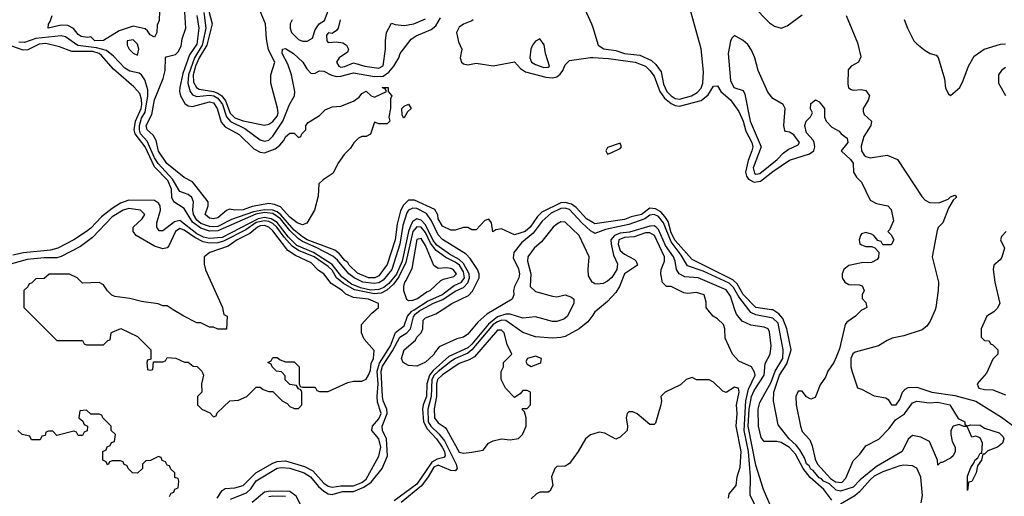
# Model space of a CAD drawing. Header units: inches. Extents: x 2380249 to 2585472, y 382747 to 546448.
# Tile 491 of 626: x 2537294 to 2541944, y 449119 to 451370. Entities that reach past the tile are written whole.
import ezdxf

# ---------------------------------------------------------------- set-up
doc = ezdxf.new("R2010")
doc.units = ezdxf.units.IN
doc.header["$MEASUREMENT"] = 0
for name, color, linetype in [('C5434', 7, 'Continuous'), ('C5435', 7, 'Continuous'), ('C5444', 7, 'Continuous'), ('C5445', 7, 'Continuous')]:
    doc.layers.add(name, color=color, linetype=linetype)

msp = doc.modelspace()

# ---------------------------------------------------------------- linework, layer by layer
at = {"layer": 'C5434', "color": 4}
for points, elevation in [([(2537324, 450000), (2537470, 449854), (2537590, 449854), (2537598, 449838), (2537610, 449834), (2537690, 449834), (2537710, 449854), (2537722, 449858), (2537726, 449890), (2537730, 449894), (2537771.1, 449911.1), (2537850, 449874), (2537914, 449810), (2537914, 449766), (2537898, 449762), (2537894, 449750), (2537898, 449718), (2537910, 449714), (2537922, 449718), (2537926, 449754), (2537970, 449754), (2537982, 449758), (2537990, 449774), (2538031.6, 449771.6), (2538072.7, 449752.7), (2538090, 449752), (2538112.7, 449732.7), (2538131.6, 449731.6), (2538154, 449710), (2538162, 449690), (2538152, 449650), (2538154, 449610), (2538134, 449590), (2538134, 449550), (2538154, 449530), (2538192.7, 449512.7), (2538210, 449494), (2538222, 449498), (2538227.3, 449512.7), (2538286, 449570), (2538327.3, 449572.7), (2538366, 449590), (2538410, 449634), (2538430, 449634), (2538443.6, 449623.6), (2538470, 449614), (2538490, 449614), (2538534, 449570), (2538556.9, 449556.9), (2538570, 449542), (2538590, 449534), (2538610, 449534), (2538626, 449550), (2538626, 449610), (2538622, 449622), (2538610, 449626), (2538602, 449642), (2538570, 449646), (2538548.4, 449668.4), (2538547.3, 449687.3), (2538530, 449706), (2538506, 449710), (2538486, 449730), (2538482, 449742), (2538466, 449750), (2538482, 449758), (2538490, 449774), (2538510, 449774), (2538523.6, 449763.6), (2538550, 449754), (2538590, 449754), (2538614, 449730), (2538614, 449650), (2538618, 449638), (2538630, 449634), (2538690, 449634), (2538698, 449618), (2538710, 449614), (2538750, 449614), (2538843.1, 449656.9), (2538870, 449662), (2538910, 449662), (2538930, 449672), (2538942, 449690), (2538950, 449714), (2538953.9, 449746.1), (2538965.2, 449770), (2538968, 449808), (2538920.4, 449860.4), (2538908, 449890), (2538908, 449930), (2538956.4, 449983.6), (2538976, 450000)], 32), ([(2538253.9, 450000), (2538258, 449978), (2538274, 449970), (2538270, 449908), (2538230, 449908), (2538210, 449918), (2538190, 449918), (2538150, 449938), (2538130, 449938), (2538069, 449969), (2538019, 450000)], 32), ([(2538226, 449110), (2538250, 449145.5), (2538264.1, 449155.9), (2538310, 449158.2), (2538350, 449170.2), (2538409.9, 449230.1), (2538490, 449274.7), (2538510, 449283.2), (2538550, 449285.4), (2538639, 449259), (2538678.4, 449238.4), (2538730, 449180.2), (2538750, 449166.5), (2538770, 449162), (2538810, 449168.1), (2538870, 449167.5), (2538910, 449183.7), (2538930, 449199.1), (2538990, 449308.2), (2538998.9, 449350), (2538990, 449389.4), (2538956.9, 449430), (2538959.6, 449450), (2538990, 449484.6), (2539001.4, 449510), (2538983.9, 449563.9), (2538981.8, 449590), (2538986.4, 449650), (2538982.1, 449710), (2538993.3, 449746.7), (2539044.9, 449830), (2539068.3, 449891.7), (2539110, 449923.7), (2539126.2, 449970), (2539146.4, 449993.6), (2539156.5, 450000)], 28), ([(2538290, 449105.5), (2538364.7, 449135.3), (2538385.4, 449154.6), (2538410, 449191.2), (2538510, 449250.9), (2538530, 449254.2), (2538570, 449250.9), (2538637, 449230), (2538667.9, 449210), (2538704.9, 449164.9), (2538730, 449142.8), (2538750, 449130.2), (2538770, 449127.1), (2538819.2, 449140.8), (2538870, 449141.5), (2538918.8, 449161.2), (2538954.1, 449185.9), (2539005.3, 449250), (2539030.9, 449310), (2539026.2, 449390), (2539007.9, 449430), (2539005.7, 449450), (2539029.3, 449510), (2539027.9, 449530), (2539010.5, 449570), (2539007, 449590), (2539001.2, 449710), (2539007.3, 449732.7), (2539054.6, 449805.4), (2539089, 449870), (2539122.4, 449890), (2539139.5, 449910), (2539153.3, 449966.7), (2539161.4, 449978.6), (2539183.3, 449996.7), (2539189.5, 450000)], 24), ([(2539895.7, 450000), (2539880.7, 449970), (2539864.4, 449955.6), (2539830, 449943.7), (2539810, 449944.5), (2539730, 449966), (2539670, 449960.5), (2539610, 449978.9), (2539590, 449979.6), (2539550, 449965.7), (2539507.6, 449932.4), (2539430, 449836.7), (2539410, 449820.5), (2539320.9, 449779.1), (2539247.1, 449712.9), (2539229.4, 449690.6), (2539217.1, 449650), (2539215.4, 449590), (2539199.5, 449550), (2539196.6, 449530), (2539201.2, 449470), (2539218, 449438), (2539261.7, 449390), (2539289.3, 449350), (2539299.7, 449330), (2539303.1, 449310), (2539297.4, 449302.6), (2539265.9, 449294.1), (2539240.1, 449279.9), (2539170, 449175.4), (2539062.9, 449097.1)], 24), ([(2540000, 449974.7), (2539977.7, 449942.3), (2539936.3, 449910), (2539870, 449874), (2539850, 449868.2), (2539810, 449865.1), (2539730, 449871.6), (2539670, 449893), (2539590, 449948.7), (2539570, 449949.8), (2539550, 449943), (2539530, 449929.8), (2539430, 449810.5), (2539410, 449794.7), (2539351.8, 449770), (2539330, 449754.8), (2539270, 449707.7), (2539251.6, 449690), (2539240.9, 449670), (2539236.8, 449590), (2539221.1, 449530), (2539223.6, 449470), (2539235.2, 449450), (2539274.1, 449414.1), (2539299.9, 449379.9), (2539356, 449270), (2539360.7, 449250), (2539350, 449239.3), (2539330, 449240.7), (2539270, 449265.8), (2539250, 449256.2), (2539223.7, 449210), (2539192.1, 449167.9), (2539096, 449090)], 28), ([(2539535, 450000), (2539500.4, 449979.6), (2539458.3, 449941.7), (2539410, 449884.7), (2539390.4, 449870), (2539358, 449862), (2539275.5, 449824.5), (2539256.9, 449803.1), (2539250, 449787.8), (2539210, 449752.3), (2539170, 449733.2), (2539130, 449736), (2539105.2, 449750), (2539097, 449770), (2539102.6, 449790), (2539110, 449810.3), (2539163.6, 449856.4), (2539168.8, 449870), (2539189.9, 449890.1), (2539197.2, 449910), (2539199.2, 449950), (2539210, 449961.5), (2539259.8, 449980.2), (2539289.6, 450000)], 16), ([(2538002, 449118), (2538010, 449134), (2538022, 449138), (2538027.3, 449152.7), (2538042, 449158), (2538046, 449190), (2538042, 449202), (2538027.3, 449207.3), (2538026, 449230), (2538007.3, 449247.3), (2538002, 449262), (2537990, 449266), (2537982, 449282), (2537967.3, 449287.3), (2537962, 449302), (2537950, 449306), (2537911.6, 449288.4), (2537890, 449286), (2537874, 449270), (2537874, 449250), (2537850, 449228), (2537826, 449230), (2537806, 449250), (2537802, 449262), (2537786, 449270), (2537782, 449282), (2537770, 449286), (2537730, 449286), (2537718, 449282), (2537714, 449270), (2537708, 449268), (2537702, 449282), (2537686, 449290), (2537686, 449330), (2537702, 449338), (2537707.3, 449352.7), (2537722, 449358), (2537727.3, 449372.7), (2537742, 449378), (2537746, 449410), (2537726, 449430), (2537726, 449450), (2537686, 449490), (2537682, 449502), (2537670, 449506), (2537630, 449506), (2537610, 449526), (2537578, 449522), (2537574, 449490), (2537592.7, 449472.7), (2537598, 449458), (2537614, 449450), (2537612.7, 449427.3), (2537598, 449422), (2537590, 449406), (2537570, 449406), (2537562, 449422), (2537550, 449426), (2537470, 449406), (2537450, 449426), (2537430, 449426), (2537418, 449422), (2537414, 449406), (2537398, 449402), (2537390, 449386), (2537350, 449386), (2537342, 449402), (2537306, 449410), (2537286, 449430)], 32), ([(2540000, 449412.1), (2539990, 449409), (2539966, 449390), (2539931, 449330), (2539890, 449274), (2539870, 449261.2), (2539830, 449259), (2539821, 449250), (2539806, 449210), (2539811.1, 449168.9), (2539796.9, 449143.1), (2539790, 449138), (2539750, 449138), (2539734, 449130), (2539710, 449106)], 32), ([(2538630, 449060.4), (2538598.9, 449118.9), (2538570, 449142), (2538477.2, 449142.8), (2538450, 449137.8), (2538392.2, 449090)], 24), ([(2538550, 449117), (2538490, 449119.1), (2538470, 449115.5)], 28)]:
    msp.add_lwpolyline(points, dxfattribs=dict(at, elevation=elevation))
at = {"layer": 'C5434', "color": 4, "elevation": 32}
for points in [[(2539570, 449903.7), (2539550, 449902.9), (2539442, 449778), (2539417.1, 449762.9), (2539370, 449746), (2539290, 449692.3), (2539267.2, 449670), (2539262.5, 449650), (2539262.5, 449590), (2539251.7, 449531.7), (2539252.4, 449490), (2539270, 449464.9), (2539303.1, 449443.1), (2539311.8, 449431.8), (2539370, 449327.3), (2539390, 449322.8), (2539430, 449326.8), (2539483.1, 449336.9), (2539508, 449370), (2539530, 449381), (2539570, 449390.8), (2539610, 449384.7), (2539648.9, 449391.1), (2539668, 449410), (2539686, 449450), (2539686, 449490), (2539678, 449518), (2539666, 449530), (2539670, 449534), (2539690, 449534), (2539706, 449550), (2539706, 449610), (2539690, 449618), (2539670, 449618), (2539656.9, 449603.1), (2539630, 449586), (2539588.7, 449630), (2539568, 449670), (2539568.4, 449708.4), (2539578, 449730), (2539578, 449750), (2539618, 449790), (2539596, 449836), (2539582, 449890)], [(2539730, 449781.2), (2539692, 449770), (2539684.7, 449755.3), (2539690, 449742), (2539710, 449731.3), (2539750, 449746.8), (2539755.3, 449750), (2539758, 449770)]]:
    msp.add_lwpolyline(points, close=True, dxfattribs=at)
at = {"layer": 'C5435', "color": 4}
for points, elevation in [([(2539941.6, 451470), (2539994.6, 451350), (2540000, 451332.9)], 16), ([(2537954.8, 451410), (2537953.4, 451366.6), (2537943.6, 451343.6), (2537942, 451310), (2537930, 451288), (2537910, 451298), (2537898, 451318), (2537886.6, 451326.6), (2537830, 451338.7), (2537763, 451317), (2537690, 451272), (2537648.7, 451270), (2537630, 451288.7), (2537614.4, 451285.6), (2537584, 451290), (2537570, 451299.3), (2537548.4, 451328.4), (2537522, 451342), (2537490, 451344.7), (2537428.7, 451330), (2537429.3, 451349.3), (2537438, 451362), (2537446.6, 451390)], 8), ([(2538131.3, 451390), (2538139.5, 451330), (2538130, 451254), (2538095.6, 451204.4), (2538064, 451116), (2538050.3, 451050.3), (2538048.2, 451030), (2538053.7, 451010), (2538074.4, 450974.4), (2538090, 450963), (2538110, 450959.5), (2538190, 450982.6), (2538210, 450977.4), (2538226, 450950), (2538245.3, 450885.3), (2538263.6, 450863.6), (2538330, 450827.7), (2538399.9, 450759.9), (2538430, 450744.7), (2538450, 450741), (2538500.1, 450759.9), (2538522, 450778), (2538541.2, 450798.8), (2538550, 450816), (2538570, 450834), (2538590, 450834), (2538610, 450814), (2538622, 450818), (2538626, 450830), (2538646, 450850), (2538646, 450870), (2538656.4, 450883.6), (2538710, 450918), (2538736.5, 450943.5), (2538770, 450958), (2538810, 450962), (2538870, 450984.7), (2538896.5, 451003.5), (2538910, 451022), (2538930, 451032), (2538954, 451010), (2538970, 451004.7), (2539026, 451030), (2539022, 451042), (2539006, 451050), (2539034, 451050), (2539034, 451030), (2539052, 451010), (2539044.7, 450995.3), (2539044.7, 450950), (2539038, 450910), (2539042, 450890), (2539030, 450878), (2538990, 450878), (2538970, 450886), (2538950.7, 450829.3), (2538930, 450818), (2538910, 450818), (2538894, 450810), (2538871.6, 450788.4), (2538856.9, 450763.1), (2538826.4, 450733.6), (2538796, 450690), (2538774.4, 450645.6), (2538726.4, 450613.6), (2538706, 450594), (2538703.6, 450536.4), (2538686, 450470), (2538650, 450409.2), (2538630, 450401.2), (2538604, 450410), (2538570, 450437), (2538525.3, 450485.3), (2538497.7, 450497.7), (2538470, 450501.3), (2538392.5, 450487.5), (2538350, 450472), (2538309.7, 450469.7), (2538285.4, 450474.6), (2538270, 450469.2), (2538230, 450433.2), (2538210, 450429.7), (2538190, 450432.3), (2538169.6, 450450), (2538183.6, 450490), (2538184.5, 450510), (2538110, 450604), (2538070, 450624), (2537988.4, 450690), (2537950, 450749.4), (2537938.6, 450798.6), (2537923.8, 450823.8), (2537896.2, 450850), (2537892, 450870), (2537918.7, 450921.3), (2537930, 450990.8), (2537972.3, 451092.3), (2537980.7, 451130), (2537982, 451190), (2537985.2, 451194.8), (2538030, 451205.5), (2538042, 451218), (2538055.8, 451244.2), (2538060.8, 451279.2), (2538078, 451330), (2538074.2, 451405.8)], 8), ([(2538187.8, 451410), (2538202.2, 451350), (2538178.1, 451250), (2538140.9, 451190), (2538123.9, 451150), (2538113.8, 451110), (2538115.4, 451075.4), (2538128.9, 451048.9), (2538141.3, 451041.3), (2538210, 451030.7), (2538230, 451023.4), (2538247.9, 451010), (2538266.2, 450986.2), (2538288.4, 450928.4), (2538310, 450905.9), (2538350, 450891.8), (2538450, 450872), (2538470, 450875.8), (2538490, 450888.7), (2538510, 450914.8), (2538514.5, 450930), (2538512.1, 450952.1), (2538480.7, 451070), (2538479.5, 451110), (2538498.4, 451170), (2538468.3, 451228.3), (2538459.4, 451279.4), (2538454.3, 451350), (2538429, 451410)], 16), ([(2538580.7, 451370), (2538570.7, 451350), (2538570.6, 451330), (2538577.3, 451310), (2538610, 451276.3), (2538630, 451268), (2538652.1, 451267.9), (2538677.5, 451282.5), (2538690, 451322), (2538708, 451350), (2538733.2, 451366.8), (2538750, 451412)], 16), ([(2538164.2, 451404.2), (2538173.2, 451330), (2538155.4, 451250), (2538119.6, 451190), (2538091.2, 451110), (2538088.7, 451070), (2538092, 451052), (2538098.6, 451030), (2538110, 451014.6), (2538130, 451006.5), (2538190, 451013.7), (2538210.4, 451010.4), (2538230, 450999.5), (2538251.2, 450970), (2538271, 450911), (2538289.6, 450889.6), (2538356.7, 450856.7), (2538430, 450802.8), (2538450, 450795.5), (2538470, 450800.2), (2538490, 450819.5), (2538536.2, 450890), (2538568.3, 450970), (2538592.1, 451010), (2538592.9, 451030), (2538578, 451110), (2538560.4, 451160.4), (2538534, 451210), (2538535.3, 451230), (2538550, 451234.4), (2538587.7, 451210), (2538630.4, 451170), (2538650, 451137.3), (2538670, 451115.5), (2538690, 451118), (2538710, 451128), (2538730, 451126), (2538767.1, 451107.1), (2538790, 451102), (2538810, 451102.8), (2538870, 451119.3), (2538970, 451101), (2539010, 451103.8), (2539037.9, 451122.1), (2539060.4, 451150), (2539084.7, 451190), (2539090, 451211), (2539142, 451278), (2539166.3, 451293.7), (2539237, 451323), (2539258.8, 451341.2), (2539281.5, 451378.5)], 12), ([(2538806.8, 451370), (2538797.3, 451330), (2538790, 451319), (2538770, 451304), (2538752.7, 451307.3), (2538743.6, 451296.4), (2538744.7, 451270), (2538750, 451262), (2538790, 451265.5), (2538819.9, 451259.9), (2538837.3, 451250), (2538847.3, 451230), (2538842.8, 451217.2), (2538802, 451190), (2538790.6, 451170), (2538800.7, 451150), (2538810, 451146.3), (2538830, 451149), (2538870, 451166.4), (2538924.7, 451150), (2538990, 451141.3), (2539010, 451152), (2539022, 451230), (2539020.9, 451270), (2539026, 451310), (2539050, 451354), (2539067.3, 451347.3), (2539110, 451342.6), (2539155.3, 451350), (2539210, 451374)], 16), ([(2539436, 451370), (2539430, 451364), (2539390, 451349.4), (2539370, 451335.1), (2539357.1, 451310), (2539365.7, 451265.7), (2539382, 451230), (2539373.4, 451190), (2539380.5, 451170), (2539390, 451161.6), (2539410, 451157.1), (2539450, 451164.9), (2539530, 451152.4), (2539630, 451170.8), (2539659.4, 451139.4), (2539683.2, 451123.2), (2539778.7, 451098.7), (2539810, 451094.9), (2539830, 451100.3), (2539847, 451113), (2539859.7, 451130), (2539870, 451157.3), (2539890, 451176.4), (2539990, 451191.6), (2540000, 451191)], 12), ([(2540000, 450411.8), (2539970, 450428.6), (2539922.5, 450482.5), (2539899.2, 450499.2), (2539870, 450506.8), (2539850, 450505), (2539759.7, 450460.3), (2539739.1, 450440.9), (2539704.4, 450390), (2539680.5, 450370), (2539630, 450353.2), (2539570, 450382), (2539542, 450378), (2539528.4, 450368.4), (2539522, 450410), (2539510, 450428), (2539490, 450422), (2539450, 450378), (2539430, 450378), (2539410, 450388), (2539390, 450388.7), (2539350, 450375.3), (2539330, 450375.3), (2539290, 450394), (2539270, 450429), (2539267.9, 450447.9), (2539253.8, 450473.8), (2539158, 450518), (2539130, 450517), (2539105.9, 450494.1), (2539092.3, 450467.7), (2539076.5, 450403.5), (2539067, 450330), (2539030, 450213.2), (2538990, 450160.7), (2538970.8, 450150), (2538942, 450150), (2538890, 450172), (2538850, 450209.7), (2538842.9, 450222.9), (2538830, 450231.8), (2538803.9, 450263.9), (2538781.6, 450281.6), (2538651.6, 450330), (2538630, 450343.7), (2538590, 450375.4), (2538527.9, 450447.9), (2538510, 450461.8), (2538490, 450469.6), (2538450, 450472), (2538398, 450462), (2538293.7, 450426.3), (2538230, 450393.4), (2538210.7, 450390.7), (2538190, 450392.8), (2538150, 450406.8), (2538130, 450422.3), (2538114.6, 450450), (2538111, 450470), (2538114.3, 450510), (2538107.6, 450530), (2538090, 450543.5), (2538050, 450558), (2538016.3, 450616.3), (2537947.7, 450690), (2537930, 450718), (2537895.6, 450795.6), (2537865, 450830), (2537859.6, 450850), (2537860.2, 450870), (2537870, 450904.6), (2537886.2, 450933.8), (2537899, 451010), (2537898.4, 451038.4), (2537885.1, 451085.1), (2537870, 451108.7), (2537858, 451118), (2537813.7, 451126.3), (2537790, 451140.5), (2537737.4, 451197.4), (2537704.4, 451224.4), (2537657.5, 451237.5), (2537568.2, 451248.2), (2537510, 451289.7), (2537490, 451293.1), (2537370, 451281.8), (2537317.1, 451262.9), (2537290, 451264.5)], 12), ([(2539289.6, 450000), (2539334.7, 450030), (2539413, 450067), (2539431.7, 450088.3), (2539463.2, 450150), (2539463.9, 450170), (2539456.5, 450190), (2539421.3, 450241.3), (2539401.7, 450261.7), (2539290, 450331.7), (2539270, 450353.1), (2539239.2, 450419.2), (2539215.1, 450455.1), (2539170, 450478.6), (2539150, 450479.5), (2539130.6, 450469.4), (2539121.7, 450458.3), (2539102.7, 450397.3), (2539088.9, 450310), (2539051, 450190), (2539010, 450139.3), (2538990, 450127.4), (2538970, 450123), (2538914.7, 450130), (2538874.2, 450150), (2538848.6, 450170), (2538794.7, 450234.7), (2538772.7, 450252.7), (2538694.3, 450294.3), (2538630, 450321.4), (2538610, 450335.2), (2538570, 450373.6), (2538526.4, 450430), (2538490, 450454.5), (2538450, 450458.7), (2538409.5, 450450.5), (2538230, 450372.4), (2538190, 450370.9), (2538150, 450384.5), (2538110, 450412.8), (2538070, 450478.3), (2538021.7, 450510), (2538013.1, 450530), (2538010.6, 450570), (2537993.7, 450610), (2537930, 450674.8), (2537886.1, 450770), (2537839, 450830), (2537835.3, 450850), (2537840.8, 450890), (2537867.9, 450950), (2537871, 450970), (2537870, 450993.2), (2537860.6, 451020.6), (2537832.7, 451052.7), (2537737, 451137), (2537680.7, 451200.7), (2537669.7, 451210), (2537638.9, 451218.9), (2537539.7, 451219.7), (2537482.5, 451242.5), (2537417.4, 451257.4), (2537385.5, 451254.5), (2537332.3, 451227.7), (2537310, 451226.2), (2537203.2, 451263.2)], 16), ([(2539156.5, 450000), (2539219.8, 450040.2), (2539286.9, 450070), (2539345.5, 450114.5), (2539380.4, 450130), (2539394.9, 450150), (2539390, 450178.9), (2539370.3, 450210.3), (2539350, 450225.2), (2539306.1, 450246.1), (2539260.3, 450280.3), (2539234.6, 450314.6), (2539210, 450365.3), (2539190, 450389.8), (2539170, 450391.8), (2539150, 450369.7), (2539117.6, 450222.4), (2539085.2, 450154.8), (2539058.7, 450121.3), (2539027.5, 450092.5), (2539001.2, 450078.8), (2538970, 450074.9), (2538874.4, 450094.4), (2538823.7, 450123.7), (2538790.7, 450150.7), (2538770, 450187.1), (2538750, 450203.4), (2538684.4, 450250), (2538610, 450279.6), (2538580.3, 450300.3), (2538542.3, 450342.3), (2538507.7, 450390), (2538490, 450407.1), (2538470, 450416.6), (2538450, 450420.1), (2538410, 450411.4), (2538362.1, 450377.9), (2538256.7, 450323.3), (2538230, 450316.4), (2538190, 450314.5), (2538160.3, 450320.3), (2538120.4, 450340.4), (2538070, 450376.2), (2538050, 450383.1), (2538030, 450369.5), (2537999, 450301), (2537990, 450292), (2537970, 450287.6), (2537930, 450299.7), (2537843.7, 450350), (2537829.5, 450370), (2537829.5, 450390), (2537872.3, 450430), (2537885.2, 450450), (2537864, 450470), (2537810, 450478.2), (2537782.4, 450470), (2537730, 450438), (2537638.3, 450341.7), (2537581.2, 450298.8), (2537490, 450251.9), (2537470, 450245.8), (2537410, 450245.7), (2537330, 450237), (2537250, 450214.6)], 28), ([(2539189.5, 450000), (2539248.4, 450031.6), (2539291.5, 450048.5), (2539350, 450087.3), (2539390, 450104.8), (2539410, 450126.7), (2539418.1, 450150), (2539416.9, 450170), (2539390, 450218.6), (2539370, 450237.6), (2539323.1, 450263.1), (2539264.3, 450304.3), (2539246.8, 450326.8), (2539210, 450401.5), (2539190, 450423.7), (2539170, 450429.8), (2539150, 450417.2), (2539140.9, 450399.1), (2539129.7, 450370), (2539100.5, 450230), (2539072.7, 450167.3), (2539036.8, 450123.2), (2539014.4, 450105.6), (2538990, 450095.3), (2538950, 450093), (2538902.8, 450102.8), (2538860.9, 450120.9), (2538815.3, 450155.3), (2538770, 450213.8), (2538682, 450270), (2538603.4, 450303.4), (2538562.8, 450342.8), (2538510, 450411.2), (2538481.5, 450430), (2538450, 450434.9), (2538420.7, 450430), (2538250, 450341.3), (2538190, 450335.7), (2538162, 450342), (2538130, 450357.9), (2538050, 450421), (2538024.4, 450415.6), (2537970, 450372), (2537952.7, 450372.7), (2537940.9, 450390), (2537941.3, 450410), (2537958.7, 450470), (2537957, 450490), (2537950, 450503.5), (2537930, 450516), (2537810, 450517.2), (2537770, 450503.8), (2537730, 450478.2), (2537681, 450439), (2537630, 450385.1), (2537610.1, 450369.9), (2537550, 450329.7), (2537473.4, 450290), (2537438.9, 450281.1), (2537311.8, 450268.2), (2537261.8, 450258.2)], 24), ([(2540000, 450366.5), (2539990, 450372.7), (2539949.1, 450410), (2539890, 450473.1), (2539870, 450480.2), (2539850, 450478.2), (2539804.5, 450455.5), (2539761.7, 450418.3), (2539718.6, 450361.4), (2539663.5, 450316.5), (2539628.1, 450270), (2539624.8, 450244.8), (2539650, 450193.7), (2539654.3, 450170), (2539651.5, 450150), (2539630.9, 450110), (2539626.2, 450090), (2539627.9, 450070), (2539619.5, 450050), (2539535, 450000)], 16), ([(2538976, 450000), (2538988, 450010), (2538988, 450030), (2538942, 450050), (2538870, 450058.4), (2538833.5, 450073.5), (2538817, 450090), (2538764.2, 450124.2), (2538730, 450169.4), (2538704.4, 450184.4), (2538670, 450221.6), (2538595.8, 450255.8), (2538560.4, 450280.4), (2538490, 450372.1), (2538471, 450390), (2538450, 450397), (2538430, 450396), (2538417, 450390), (2538380.6, 450359.4), (2538320.4, 450330), (2538279.3, 450300.7), (2538192, 450270), (2538164.7, 450250), (2538165.4, 450214.6), (2538171.6, 450188.4), (2538252, 450010), (2538253.9, 450000)], 32), ([(2540000, 450128.7), (2539998, 450130), (2539980.4, 450160.4), (2539978, 450190), (2539982.9, 450250), (2539936.4, 450350), (2539870, 450414), (2539850, 450415.1), (2539830, 450404.5), (2539813.4, 450390), (2539758.8, 450321.2), (2539723.7, 450290), (2539694, 450250), (2539692, 450230), (2539707.8, 450170), (2539704.9, 450110), (2539730, 450086), (2539810, 450064), (2539830, 450061), (2539870, 450070.8), (2539899.8, 450059.8), (2539911, 450050), (2539910.8, 450030), (2539895.7, 450000)], 24), ([(2538019, 450000), (2537990, 450018), (2537970, 450018), (2537948.4, 450028.4), (2537870, 450038), (2537813.6, 450053.6), (2537743.1, 450063.1), (2537728.7, 450068.7), (2537708.7, 450088.7), (2537690, 450118), (2537670, 450128), (2537590, 450126), (2537566, 450150), (2537530, 450168), (2537432.7, 450167.3), (2537410, 450148), (2537370, 450146), (2537350, 450126), (2537338, 450122), (2537332.7, 450107.3), (2537314, 450090), (2537314, 450010), (2537324, 450000)], 32)]:
    msp.add_lwpolyline(points, dxfattribs=dict(at, elevation=elevation))
for points, elevation in [([(2537830, 451275.1), (2537801, 451270), (2537801, 451250), (2537811.3, 451230), (2537830, 451211.3), (2537850, 451202), (2537856, 451230), (2537850, 451254)], 12), ([(2539750, 451279), (2539730, 451269.2), (2539716.3, 451250), (2539708.2, 451230), (2539703.8, 451190), (2539710.8, 451170), (2539730, 451158), (2539770, 451144.2), (2539790, 451146), (2539796, 451150), (2539777.6, 451210), (2539771.3, 451251.3)], 16), ([(2539106, 450906), (2539100.4, 450920.4), (2539098, 450950), (2539110, 450962), (2539130, 450971.3), (2539142, 450950), (2539124.7, 450935.3), (2539110, 450906)], 8), ([(2539190, 450336.2), (2539170, 450332.3), (2539145.4, 450194.6), (2539119.9, 450140.1), (2539110.8, 450130), (2539106.8, 450110), (2539106, 450090), (2539121, 450050), (2539130, 450042.8), (2539150, 450045.5), (2539170, 450050.7), (2539216.3, 450083.7), (2539232.7, 450090), (2539282.7, 450137.3), (2539295.5, 450144.5), (2539343.9, 450156.1), (2539356.3, 450170), (2539340.9, 450190), (2539330, 450195.4), (2539310, 450198.4), (2539270, 450194), (2539250, 450208.7), (2539210, 450303.7)], 32)]:
    msp.add_lwpolyline(points, close=True, dxfattribs=dict(at, elevation=elevation))
at = {"layer": 'C5444', "color": 4}
for points, elevation in [([(2540022.8, 450000), (2540010.6, 449990), (2540000, 449974.7)], 28), ([(2540777, 449057), (2540744.4, 449124.4), (2540744.5, 449210), (2540735.9, 449330), (2540714.6, 449430), (2540722.5, 449570), (2540735.6, 449624.4), (2540766.6, 449690), (2540764.9, 449704.9), (2540749.7, 449729.7), (2540690, 449756.2), (2540660.9, 449790), (2540626.3, 449866.3), (2540623.7, 449910), (2540618, 449930), (2540590, 449957), (2540569.2, 449970), (2540543.8, 450000)], 28), ([(2540840.7, 449070), (2540807, 449150), (2540770, 449266), (2540734.3, 449450), (2540738.7, 449530), (2540750.4, 449589.6), (2540762, 449618), (2540809, 449690), (2540814, 449746), (2540837.4, 449790), (2540842.2, 449830), (2540834.7, 449894.7), (2540829.4, 449910), (2540810, 449917.2), (2540746.8, 449926.8), (2540705.2, 449945.2), (2540678.5, 449978.5), (2540671.3, 450000)], 24), ([(2541130, 449099.6), (2541090.8, 449150), (2541027, 449207), (2540994.7, 449250), (2540957.3, 449317.3), (2540930, 449349), (2540890, 449372.8), (2540870, 449377.2), (2540810, 449376.9), (2540796.3, 449396.3), (2540782.5, 449450), (2540782, 449530), (2540790, 449561.3), (2540842.6, 449657.4), (2540862.4, 449710), (2540898.4, 449770), (2540900.2, 449810), (2540876, 449936), (2540850, 449959.9), (2540770, 449976.3), (2540747.1, 449987.1), (2540737.3, 450000)], 16), ([(2541274, 450000), (2541270, 449998), (2541241, 449970), (2541199.5, 449940.5), (2541192.4, 449930), (2541164.8, 449815.2), (2541150, 449775.3), (2541138.8, 449750), (2541110.8, 449710), (2541099.1, 449680.9), (2541074.8, 449645.2), (2541050, 449586), (2541030, 449578), (2541009.2, 449589.2), (2540990, 449615.3), (2540970, 449615.3), (2540958.8, 449590), (2540961, 449550), (2540980.7, 449450), (2540990, 449424.7), (2541025.4, 449385.4), (2541036.9, 449356.9), (2541050, 449294), (2541061, 449270), (2541123.1, 449203.1), (2541147.3, 449187.3), (2541175.9, 449184.1), (2541196.2, 449203.8), (2541230, 449286.8), (2541262, 449318), (2541290, 449357.3), (2541352, 449388), (2541400.5, 449439.5), (2541430, 449479.3), (2541472.2, 449507.8), (2541510, 449560.5), (2541530, 449568.2), (2541590, 449560.3), (2541630, 449563.1), (2541686, 449550), (2541726, 449486), (2541758, 449470), (2541758, 449458), (2541770, 449452), (2541784, 449456), (2541830, 449454), (2541850, 449441), (2541919.1, 449419.1), (2541938.8, 449398.8), (2541941, 449390), (2541934.8, 449370), (2541911.3, 449350), (2541866.8, 449333.2), (2541850, 449318), (2541842, 449318), (2541836, 449290), (2541818, 449262), (2541810.8, 449230), (2541790, 449188), (2541774, 449186), (2541770, 449146), (2541770, 449214), (2541786, 449254), (2541802, 449278), (2541804, 449290), (2541819.3, 449300.7), (2541830, 449322), (2541838, 449322), (2541841.2, 449370), (2541830, 449395.3), (2541810, 449402), (2541790, 449398), (2541768, 449448), (2541752, 449448), (2541730, 449458), (2541702, 449450), (2541691.3, 449430), (2541691, 449410), (2541698, 449378), (2541712, 449350), (2541712, 449330), (2541702, 449310), (2541690, 449298), (2541650, 449278), (2541642, 449278), (2541630, 449266), (2541628, 449290), (2541590, 449378), (2541550, 449398), (2541510, 449406), (2541490, 449388), (2541461, 449330), (2541340.6, 449259.4), (2541263.7, 449196.3), (2541230, 449161.1), (2541170, 449143.6), (2541150, 449147.8), (2541117.7, 449177.7), (2541090, 449189.8), (2541081.3, 449201.3), (2541070, 449205.7), (2541040.7, 449240.7), (2541030, 449246.3), (2541022.2, 449262.2), (2541010, 449272.3), (2540999.8, 449299.8), (2540977.8, 449337.8), (2540960.6, 449360.6), (2540928.3, 449390), (2540875.5, 449455.5), (2540853.6, 449570), (2540856, 449610), (2540882.3, 449690), (2540916.3, 449743.7), (2540937.6, 449810), (2540917, 449910), (2540898.3, 449958.3), (2540879.8, 449979.8), (2540850, 449999.3), (2540845, 450000)], 12), ([(2541616.8, 450000), (2541594, 449946), (2541577.8, 449922.2), (2541555.8, 449904.2), (2541470, 449877.2), (2541414.7, 449865.3), (2541390, 449855.1), (2541350.4, 449829.6), (2541239.9, 449800.1), (2541228.9, 449791.1), (2541219.5, 449770), (2541219.6, 449730), (2541226, 449706), (2541250.7, 449630.7), (2541270, 449624.9), (2541330, 449592.4), (2541383.8, 449583.8), (2541396.1, 449576.1), (2541410.9, 449550.9), (2541432.7, 449550), (2541450, 449576), (2541462.9, 449610), (2541475.6, 449624.4), (2541490, 449632.4), (2541530, 449633.7), (2541601, 449610), (2541710, 449595.4), (2541810, 449567.2), (2541930, 449491.8), (2541990, 449448)], 16), ([(2541904, 450000), (2541894, 449990), (2541862, 449970), (2541834, 449910), (2541834, 449870), (2541850, 449854), (2541872.7, 449852.7), (2541878, 449838), (2541890, 449834), (2541914, 449810), (2541914, 449790), (2541890, 449766), (2541859.8, 449700.2), (2541816, 449650), (2541822.8, 449630), (2541850, 449622.4), (2541890, 449621), (2541950, 449598)], 24), ([(2540641.2, 449110), (2540645.2, 449130), (2540677.2, 449170), (2540682.7, 449210), (2540696.6, 449256.6), (2540700.5, 449330), (2540678, 449450), (2540683, 449510), (2540678.4, 449550), (2540691.2, 449611.2), (2540688.9, 449628.9), (2540686, 449630), (2540670, 449634), (2540630, 449609), (2540614.6, 449614.6), (2540570, 449658), (2540550, 449668), (2540490, 449668), (2540470, 449679), (2540442, 449670), (2540415.3, 449644.7), (2540342, 449610), (2540322, 449590), (2540324.7, 449570), (2540321, 449550), (2540296, 449464), (2540290, 449458), (2540270, 449458), (2540210, 449508.7), (2540190, 449518), (2540170, 449518), (2540162, 449510), (2540158, 449490), (2540164.7, 449450), (2540162, 449430), (2540130, 449398), (2540110, 449388), (2540057.2, 449417.2), (2540030, 449421.2), (2540000, 449412.1)], 32), ([(2541551.7, 449088.3), (2541557.3, 449122.7), (2541550, 449209), (2541530.8, 449250.8), (2541510, 449262.6), (2541470, 449266.4), (2541450, 449263.1), (2541370, 449233.5), (2541330, 449213.2), (2541310, 449197.1), (2541260.4, 449139.6), (2541238.6, 449121.4), (2541170, 449082)], 16)]:
    msp.add_lwpolyline(points, dxfattribs=dict(at, elevation=elevation))
at = {"layer": 'C5445', "color": 4}
for points, elevation in [([(2540000, 451332.9), (2540026.4, 451250), (2540052.8, 451232.8), (2540110, 451224.9), (2540150.3, 451210.3), (2540222.5, 451202.5), (2540277.7, 451177.7), (2540298.3, 451158.3), (2540323.1, 451123.1), (2540334.3, 451065.7), (2540350, 451030.3), (2540370.3, 451010), (2540390, 450998.4), (2540410, 450994.7), (2540467, 451010), (2540494.1, 451025.9), (2540512.9, 451047.1), (2540520.9, 451070), (2540523.5, 451123.5), (2540512.2, 451232.2), (2540457.6, 451430)], 16), ([(2540755.8, 451435.8), (2540835.3, 451355.3), (2540858.6, 451338.6), (2540890, 451330.3), (2540919, 451341), (2540990, 451393.4)], 16), ([(2541197.1, 451390), (2541250, 451261), (2541265.5, 451194.5), (2541254.8, 451170), (2541220.7, 451150), (2541206.4, 451133.6), (2541205.3, 451065.3), (2541208.8, 451048.8), (2541220.4, 451040.4), (2541230, 451036.3), (2541270, 451040.7), (2541290, 451034.8), (2541306.8, 451010), (2541300.7, 450990), (2541278, 450950), (2541276.8, 450936.8), (2541282.3, 450922.3), (2541316.3, 450890), (2541313, 450870), (2541281.1, 450818.9), (2541267.4, 450772.6), (2541269.1, 450750), (2541282, 450730), (2541290, 450723.1), (2541310, 450717.8), (2541390, 450730.2), (2541439.5, 450710), (2541554.1, 450534.1), (2541570, 450517.3), (2541590, 450506.5), (2541635.2, 450504.8), (2541678.3, 450521.7), (2541690, 450532.4), (2541710, 450541), (2541716.3, 450536.3), (2541716.3, 450530), (2541703, 450517), (2541680.5, 450479.5), (2541653.4, 450410), (2541632.1, 450387.9), (2541626.5, 450373.5), (2541603.6, 450250), (2541632.4, 450130), (2541631.4, 450090), (2541621.1, 450010), (2541616.8, 450000)], 16), ([(2541471.1, 451371.1), (2541486, 451330), (2541516, 451270), (2541530, 451256), (2541570, 451224.7), (2541594, 451210), (2541622, 451202), (2541631.6, 451191.6), (2541661, 451090), (2541666.4, 451046.4), (2541679.6, 451019.6), (2541690, 451012), (2541733.2, 451050), (2541750, 451082), (2541774, 451150), (2541802, 451198), (2541849.2, 451230.8), (2541925.2, 451254.8), (2541950, 451256)], 24), ([(2540000, 451191), (2540073.9, 451186.1), (2540201, 451170), (2540250, 451150.2), (2540270.3, 451130), (2540290, 451103.8), (2540316.3, 451030), (2540339.8, 450999.8), (2540370, 450974.5), (2540390, 450965.2), (2540410, 450962.2), (2540511.7, 450988.3), (2540545.3, 451014.7), (2540570, 451056), (2540590, 451058), (2540605.5, 451030), (2540651, 450991), (2540690, 450936.4), (2540710, 450890.6), (2540723.4, 450843.4), (2540752, 450790), (2540755.6, 450770), (2540752.1, 450750), (2540734.7, 450705.3), (2540721.3, 450650), (2540726.3, 450630), (2540736.2, 450616.2), (2540762.3, 450602.3), (2540793.2, 450606.8), (2540850, 450653.6), (2540930, 450706), (2541024.5, 450735.5), (2541044, 450750), (2541049.3, 450770), (2541046, 450790), (2541041.2, 450801.2), (2541010, 450835.3), (2541001.2, 450870), (2541008.7, 450890), (2541028.9, 450911.1), (2541038, 450930), (2541029.1, 450949.1), (2541030, 450974), (2541051.6, 450991.6), (2541070, 450982), (2541094, 450950), (2541094, 450910), (2541102, 450890), (2541130, 450862), (2541163.6, 450843.6), (2541174, 450830), (2541202, 450810), (2541204.7, 450790), (2541174, 450750), (2541218, 450710), (2541230, 450692), (2541232, 450650), (2541245.4, 450625.4), (2541270, 450602), (2541310, 450518), (2541341, 450501), (2541394, 450490), (2541410, 450474), (2541419.8, 450420.2), (2541402, 450378), (2541394, 450370), (2541410, 450354), (2541422, 450330), (2541410, 450306), (2541370, 450306), (2541362, 450322), (2541347.3, 450327.3), (2541328, 450350), (2541316.5, 450356.5), (2541290, 450364), (2541270, 450358), (2541264.7, 450350), (2541258, 450330), (2541262, 450310), (2541290, 450298), (2541318, 450298), (2541332.7, 450292.7), (2541352, 450272), (2541350, 450246), (2541343.6, 450236.4), (2541316.9, 450223.1), (2541270, 450222), (2541210, 450208.7), (2541186, 450190), (2541178.8, 450170), (2541178.8, 450150), (2541190.7, 450130.7), (2541210, 450118.8), (2541258, 450118), (2541272.7, 450112.7), (2541282, 450090), (2541272, 450070), (2541272.7, 450052.7), (2541290, 450034), (2541294, 450010), (2541274, 450000)], 12), ([(2541950, 451144), (2541930.7, 451129.3), (2541916, 451110), (2541916, 451070), (2541950, 451012)], 24), ([(2540845, 450000), (2540769.7, 450010), (2540710, 450071.5), (2540681.7, 450121.7), (2540661.6, 450141.6), (2540470, 450237), (2540390, 450326.6), (2540370, 450363), (2540356.7, 450416.7), (2540341, 450441), (2540322, 450462), (2540296.8, 450476.8), (2540270, 450479.2), (2540230, 450449.8), (2540180.9, 450439.1), (2540150, 450425.6), (2540010, 450406.2), (2540000, 450411.8)], 12), ([(2540737.3, 450000), (2540690, 450061.5), (2540665.2, 450105.2), (2540644.9, 450124.9), (2540522.1, 450182.1), (2540447.5, 450207.5), (2540418.4, 450258.4), (2540370, 450320.2), (2540334.2, 450410), (2540310, 450439.9), (2540290, 450449.3), (2540270, 450446), (2540246.7, 450430), (2540170, 450401.7), (2540061, 450379), (2540010, 450360.4), (2540000, 450366.5)], 16), ([(2540671.3, 450000), (2540650, 450064), (2540630, 450093.4), (2540498.4, 450150), (2540434.9, 450154.9), (2540409.1, 450169.1), (2540395.3, 450190), (2540389.8, 450230), (2540380.9, 450250), (2540343.2, 450303.2), (2540310, 450378.5), (2540299.2, 450390), (2540290, 450396), (2540270, 450395), (2540173.7, 450366.3), (2540130, 450361.1), (2540102.2, 450350), (2540086.3, 450330), (2540086.8, 450310), (2540098.1, 450258.1), (2540116.7, 450216.7), (2540113.8, 450190), (2540090, 450151.8), (2540070, 450134.5), (2540050, 450123.7), (2540021.2, 450121.2), (2540010, 450122), (2540000, 450128.7)], 24), ([(2540543.8, 450000), (2540535.3, 450010), (2540535.3, 450035.3), (2540526, 450070), (2540490, 450082), (2540450, 450076), (2540430, 450079.3), (2540370, 450109), (2540349, 450109), (2540330, 450128), (2540321.2, 450170), (2540324, 450190), (2540339.6, 450230), (2540339.7, 450250), (2540292.5, 450350), (2540270, 450363.5), (2540250, 450363.1), (2540196.3, 450343.7), (2540150, 450341.2), (2540124, 450330), (2540120.2, 450310), (2540130, 450279.3), (2540150, 450263.1), (2540197.4, 450237.4), (2540204.9, 450230), (2540212, 450210), (2540150, 450169.5), (2540127.2, 450110), (2540110, 450082), (2540070, 450038.4), (2540022.8, 450000)], 28), ([(2541952, 450370), (2541930, 450346), (2541926, 450330), (2541944.7, 450290), (2541932, 450248), (2541924.7, 450235.3), (2541894, 450210), (2541892, 450190), (2541898.8, 450130), (2541922, 450030), (2541910, 450006), (2541904, 450000)], 24)]:
    msp.add_lwpolyline(points, dxfattribs=dict(at, elevation=elevation))
for points, elevation in [([(2540670, 451295.3), (2540656.9, 451283.1), (2540650, 451268), (2540639.5, 451210), (2540650, 451082), (2540667.3, 451050), (2540710, 451036), (2540718.5, 451018.5), (2540744.1, 450890), (2540794.9, 450770), (2540757.1, 450670), (2540764.2, 450644.2), (2540770, 450639.6), (2540790, 450642.9), (2540871, 450710), (2540900, 450740), (2540922.5, 450757.5), (2540970, 450779.1), (2540976.9, 450790), (2540950, 450826), (2540930, 450839), (2540910, 450842), (2540906.6, 450846.6), (2540902.7, 450870), (2540909.5, 450950), (2540899.5, 450970), (2540850, 450996.9), (2540827.3, 451027.3), (2540780.7, 451130), (2540765.1, 451190), (2540750, 451226.6), (2540732, 451252), (2540710, 451272)], 16), ([(2540130, 450786), (2540070, 450766), (2540062, 450750), (2540070, 450734), (2540090, 450742), (2540130, 450762), (2540135.3, 450770)], 12)]:
    msp.add_lwpolyline(points, close=True, dxfattribs=dict(at, elevation=elevation))

doc.saveas('drawing.dxf')
